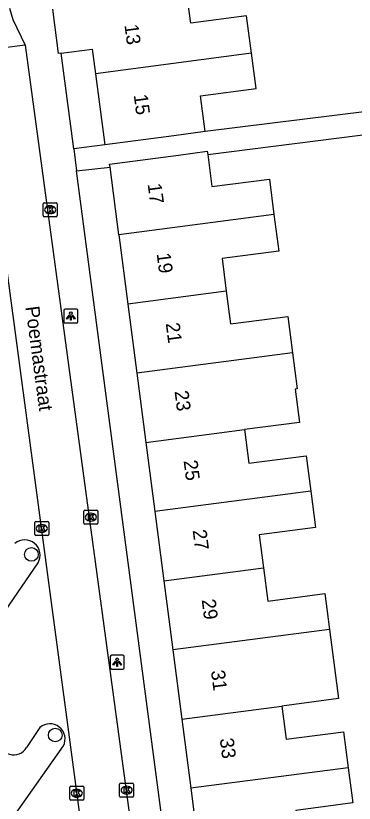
# Model space of a CAD drawing. Extents: x 163150 to 163546, y 380933 to 381635.
# Drawn here: x 163331.7 to 163356, y 381373.6 to 381430.1 of the extents above; entities that cross this region are included whole.
import ezdxf

# ---------------------------------------------------------------- set-up
doc = ezdxf.new("R2010")
doc.units = 0
for name, color, linetype in [('IMGEO_Boom', 7, 'Continuous'), ('IMGEO_Kolk', 7, 'Continuous'), ('IMGEO_Lichtpunt', 7, 'Continuous'), ('IMGEO_Openbare_ruimte_label', 7, 'Continuous'), ('IMGEO_Pand', 7, 'Continuous'), ('IMGEO_Pand_nummerreeks', 7, 'Continuous'), ('IMGEO_Rijbaan_lokaal_open', 7, 'Continuous'), ('IMGEO_Voetpad_open', 7, 'Continuous')]:
    doc.layers.add(name, color=color, linetype=linetype)

msp = doc.modelspace()

# ---------------------------------------------------------------- linework, layer by layer
at = {"layer": 'IMGEO_Boom'}
for centre in [(163332.781, 381391.463), (163334.489, 381378.491)]:
    msp.add_circle(centre, 0.489, dxfattribs=at)
at = {"layer": 'IMGEO_Kolk'}
for p, q in [((163333.628, 381415.788), (163333.628, 381416.64)), ((163333.703, 381416.714), (163334.555, 381416.714)), ((163334.116, 381416.494), (163334.141, 381416.494)), ((163334.629, 381416.64), (163334.629, 381415.788)), ((163334.139, 381415.934), (163334.114, 381415.934)), ((163334.555, 381415.714), (163333.703, 381415.714)), ((163336.548, 381393.714), (163336.548, 381394.566)), ((163336.623, 381394.64), (163337.475, 381394.64)), ((163337.036, 381394.42), (163337.061, 381394.42)), ((163337.549, 381394.566), (163337.549, 381393.714)), ((163333.023, 381392.899), (163333.023, 381393.751)), ((163333.098, 381393.825), (163333.95, 381393.825)), ((163334.024, 381393.751), (163334.024, 381392.899)), ((163337.059, 381393.86), (163337.034, 381393.86)), ((163333.511, 381393.605), (163333.536, 381393.605)), ((163337.475, 381393.64), (163336.623, 381393.64)), ((163333.95, 381392.825), (163333.098, 381392.825)), ((163333.534, 381393.045), (163333.509, 381393.045)), ((163335.537, 381373.885), (163335.537, 381374.737)), ((163335.612, 381374.811), (163336.464, 381374.811)), ((163336.025, 381374.591), (163336.05, 381374.591)), ((163336.538, 381374.737), (163336.538, 381373.885)), ((163339.117, 381374.11), (163339.117, 381374.962)), ((163339.192, 381375.036), (163340.044, 381375.036)), ((163339.605, 381374.816), (163339.63, 381374.816)), ((163340.118, 381374.962), (163340.118, 381374.11)), ((163336.048, 381374.031), (163336.023, 381374.031)), ((163340.044, 381374.036), (163339.192, 381374.036)), ((163339.628, 381374.256), (163339.603, 381374.256)), ((163336.464, 381373.811), (163335.612, 381373.811))]:
    msp.add_line(p, q, dxfattribs=at)
for points in [[(163333.628, 381415.788), (163333.628, 381416.64)], [(163333.703, 381416.714), (163334.555, 381416.714)], [(163333.949, 381416.414), (163334.072, 381416.414), (163334.072, 381416.263), (163334.202, 381416.414), (163334.366, 381416.414), (163334.22, 381416.263), (163334.373, 381416.014), (163334.221, 381416.014), (163334.136, 381416.178), (163334.072, 381416.111), (163334.072, 381416.014), (163333.949, 381416.014), (163333.949, 381416.414)], [(163334.629, 381416.64), (163334.629, 381415.788)], [(163334.555, 381415.714), (163333.703, 381415.714)], [(163336.548, 381393.714), (163336.548, 381394.566)], [(163336.623, 381394.64), (163337.475, 381394.64)], [(163336.869, 381394.34), (163336.992, 381394.34), (163336.992, 381394.189), (163337.122, 381394.34), (163337.286, 381394.34), (163337.14, 381394.189), (163337.293, 381393.94), (163337.141, 381393.94), (163337.056, 381394.104), (163336.992, 381394.037), (163336.992, 381393.94), (163336.869, 381393.94), (163336.869, 381394.34)], [(163337.549, 381394.566), (163337.549, 381393.714)], [(163333.023, 381392.899), (163333.023, 381393.751)], [(163333.098, 381393.825), (163333.95, 381393.825)], [(163334.024, 381393.751), (163334.024, 381392.899)], [(163333.344, 381393.525), (163333.467, 381393.525), (163333.467, 381393.374), (163333.597, 381393.525), (163333.761, 381393.525), (163333.615, 381393.374), (163333.768, 381393.125), (163333.616, 381393.125), (163333.531, 381393.289), (163333.467, 381393.222), (163333.467, 381393.125), (163333.344, 381393.125), (163333.344, 381393.525)], [(163337.475, 381393.64), (163336.623, 381393.64)], [(163333.95, 381392.825), (163333.098, 381392.825)], [(163335.537, 381373.885), (163335.537, 381374.737)], [(163335.612, 381374.811), (163336.464, 381374.811)], [(163336.538, 381374.737), (163336.538, 381373.885)], [(163339.117, 381374.11), (163339.117, 381374.962)], [(163339.192, 381375.036), (163340.044, 381375.036)], [(163339.438, 381374.736), (163339.561, 381374.736), (163339.561, 381374.585), (163339.691, 381374.736), (163339.855, 381374.736), (163339.709, 381374.585), (163339.862, 381374.336), (163339.71, 381374.336), (163339.625, 381374.5), (163339.561, 381374.433), (163339.561, 381374.336), (163339.438, 381374.336), (163339.438, 381374.736)], [(163340.118, 381374.962), (163340.118, 381374.11)], [(163335.858, 381374.511), (163335.981, 381374.511), (163335.981, 381374.36), (163336.111, 381374.511), (163336.275, 381374.511), (163336.129, 381374.36), (163336.282, 381374.111), (163336.13, 381374.111), (163336.045, 381374.275), (163335.981, 381374.208), (163335.981, 381374.111), (163335.858, 381374.111), (163335.858, 381374.511)], [(163340.044, 381374.036), (163339.192, 381374.036)], [(163336.464, 381373.811), (163335.612, 381373.811)]]:
    msp.add_lwpolyline(points, dxfattribs=at)
for centre, start, end in [((163333.705, 381416.638), 91.552, 178.448), ((163333.705, 381416.638), 91.552, 178.448), ((163334.553, 381416.638), 1.552, 88.448), ((163334.553, 381416.638), 1.552, 88.448), ((163333.705, 381415.79), 181.552, 268.448), ((163333.705, 381415.79), 181.552, 268.448), ((163334.553, 381415.79), 271.552, 358.448), ((163334.553, 381415.79), 271.552, 358.448), ((163336.625, 381394.564), 91.552, 178.448), ((163336.625, 381394.564), 91.552, 178.448), ((163337.473, 381394.564), 1.552, 88.448), ((163337.473, 381394.564), 1.552, 88.448), ((163333.1, 381393.749), 91.552, 178.448), ((163333.1, 381393.749), 91.552, 178.448), ((163333.948, 381393.749), 1.552, 88.448), ((163333.948, 381393.749), 1.552, 88.448), ((163336.625, 381393.716), 181.552, 268.448), ((163336.625, 381393.716), 181.552, 268.448), ((163337.473, 381393.716), 271.552, 358.448), ((163337.473, 381393.716), 271.552, 358.448), ((163333.1, 381392.901), 181.552, 268.448), ((163333.1, 381392.901), 181.552, 268.448), ((163333.948, 381392.901), 271.552, 358.448), ((163333.948, 381392.901), 271.552, 358.448), ((163335.614, 381374.735), 91.552, 178.448), ((163335.614, 381374.735), 91.552, 178.448), ((163336.462, 381374.735), 1.552, 88.448), ((163336.462, 381374.735), 1.552, 88.448), ((163339.194, 381374.96), 91.552, 178.448), ((163339.194, 381374.96), 91.552, 178.448), ((163340.042, 381374.96), 1.552, 88.448), ((163340.042, 381374.96), 1.552, 88.448), ((163339.194, 381374.112), 181.552, 268.448), ((163339.194, 381374.112), 181.552, 268.448), ((163340.042, 381374.112), 271.552, 358.448), ((163340.042, 381374.112), 271.552, 358.448), ((163335.614, 381373.887), 181.552, 268.448), ((163335.614, 381373.887), 181.552, 268.448), ((163336.462, 381373.887), 271.552, 358.448), ((163336.462, 381373.887), 271.552, 358.448)]:
    msp.add_arc(centre, 0.0765, start, end, dxfattribs=at)
for centre, major_axis, ratio, start_param, end_param in [((163334.115, 381416.214), (-0.387, 0.002), 0.722429, 4.712389, 7.853982), ((163334.14, 381416.214), (-0.39, 0.002), 0.717154, 1.570796, 4.712389), ((163337.035, 381394.14), (-0.387, 0.002), 0.722429, 4.712389, 7.853982), ((163337.06, 381394.14), (-0.39, 0.002), 0.717154, 1.570796, 4.712389), ((163333.51, 381393.325), (-0.387, 0.002), 0.722429, 4.712389, 7.853982), ((163333.535, 381393.325), (-0.39, 0.002), 0.717154, 1.570796, 4.712389), ((163336.024, 381374.311), (-0.387, 0.002), 0.722429, 4.712389, 7.853982), ((163336.049, 381374.311), (-0.39, 0.002), 0.717154, 1.570796, 4.712389), ((163339.604, 381374.536), (-0.387, 0.002), 0.722429, 4.712389, 7.853982), ((163339.629, 381374.536), (-0.39, 0.002), 0.717154, 1.570796, 4.712389)]:
    msp.add_ellipse(centre, major_axis=major_axis, ratio=ratio, start_param=start_param, end_param=end_param, dxfattribs=at)
at = {"layer": 'IMGEO_Lichtpunt'}
for p, q in [((163336.016, 381409.076), (163335.208, 381409.076)), ((163336.016, 381409.076), (163335.208, 381409.076)), ((163335.114, 381408.981), (163335.114, 381408.174)), ((163335.114, 381408.981), (163335.114, 381408.174)), ((163336.11, 381408.174), (163336.11, 381408.981)), ((163336.11, 381408.174), (163336.11, 381408.981)), ((163335.208, 381408.08), (163336.016, 381408.08)), ((163335.208, 381408.08), (163336.016, 381408.08)), ((163338.447, 381384.131), (163338.447, 381383.324)), ((163338.447, 381384.131), (163338.447, 381383.324)), ((163339.349, 381384.226), (163338.541, 381384.226)), ((163339.349, 381384.226), (163338.541, 381384.226)), ((163339.443, 381383.324), (163339.443, 381384.131)), ((163339.443, 381383.324), (163339.443, 381384.131)), ((163338.541, 381383.23), (163339.349, 381383.23)), ((163338.541, 381383.23), (163339.349, 381383.23))]:
    msp.add_line(p, q, dxfattribs=at)
for points in [[(163335.488, 381408.645), (163335.527, 381408.617), (163335.339, 381408.355), (163335.301, 381408.382), (163335.488, 381408.645)], [(163335.59, 381408.597), (163335.637, 381408.597), (163335.637, 381408.275), (163335.59, 381408.275), (163335.59, 381408.597)], [(163335.7, 381408.617), (163335.738, 381408.644), (163335.925, 381408.382), (163335.886, 381408.354), (163335.7, 381408.617)], [(163338.821, 381383.795), (163338.86, 381383.767), (163338.672, 381383.505), (163338.634, 381383.532), (163338.821, 381383.795)], [(163338.923, 381383.747), (163338.97, 381383.747), (163338.97, 381383.425), (163338.923, 381383.425), (163338.923, 381383.747)], [(163339.033, 381383.767), (163339.071, 381383.794), (163339.258, 381383.532), (163339.219, 381383.504), (163339.033, 381383.767)]]:
    msp.add_lwpolyline(points, dxfattribs=at)
for centre in [(163335.613, 381408.779), (163338.946, 381383.929)]:
    msp.add_circle(centre, 0.0994, dxfattribs=at)
for centre, start, end in [((163335.208, 381408.981), 90, 180), ((163335.208, 381408.981), 90, 180), ((163336.016, 381408.981), 0, 90), ((163336.016, 381408.981), 0, 90), ((163335.208, 381408.174), 180, 270), ((163335.208, 381408.174), 180, 270), ((163336.016, 381408.174), 270, 0), ((163336.016, 381408.174), 270, 360), ((163338.541, 381384.131), 90, 180), ((163338.541, 381384.131), 90, 180), ((163339.349, 381384.131), 0, 90), ((163339.349, 381384.131), 0, 90), ((163338.541, 381383.324), 180, 270), ((163338.541, 381383.324), 180, 270), ((163339.349, 381383.324), 270, 0), ((163339.349, 381383.324), 270, 360)]:
    msp.add_arc(centre, 0.0946, start, end, dxfattribs=at)
at = {"layer": 'IMGEO_Pand'}
for points in [[(163348.587, 381427.446), (163348.23, 381430.14), (163344.231, 381429.611), (163343.93, 381431.892), (163341.967, 381431.632)], [(163334.918, 381427.453), (163334.735, 381427.429), (163334.312, 381430.619)], [(163334.918, 381427.453), (163337.146, 381427.749), (163337.382, 381425.964)], [(163348.587, 381427.446), (163337.382, 381425.964)], [(163345.271, 381421.825), (163344.932, 381424.387), (163348.922, 381424.915), (163348.587, 381427.446)], [(163337.382, 381425.964), (163338.057, 381420.87)], [(163345.271, 381421.825), (163343.014, 381421.526), (163338.057, 381420.87)], [(163338.425, 381419.264), (163338.395, 381419.497), (163343.349, 381420.141), (163345.414, 381420.41), (163345.444, 381420.177)], [(163345.444, 381420.177), (163345.743, 381417.879), (163349.875, 381418.417), (163350.208, 381415.86)], [(163339.057, 381414.409), (163338.425, 381419.264)], [(163350.208, 381415.86), (163339.057, 381414.409)], [(163350.208, 381415.86), (163350.548, 381413.245), (163346.475, 381412.715), (163346.781, 381410.363)], [(163339.057, 381414.409), (163339.703, 381409.442)], [(163346.781, 381410.363), (163339.703, 381409.442)], [(163346.781, 381410.363), (163347.087, 381408.013), (163351.199, 381408.548), (163351.54, 381405.93)], [(163339.703, 381409.442), (163340.35, 381404.474)], [(163351.54, 381405.93), (163340.35, 381404.474)], [(163351.54, 381405.93), (163351.875, 381403.356), (163351.739, 381403.338), (163352.05, 381400.945), (163348.082, 381400.429)], [(163340.35, 381404.474), (163340.996, 381399.507)], [(163340.996, 381399.507), (163348.082, 381400.429)], [(163348.082, 381400.429), (163348.398, 381398.005), (163352.519, 381398.542), (163352.85, 381395.999)], [(163340.996, 381399.507), (163341.643, 381394.54)], [(163352.85, 381395.999), (163341.643, 381394.54)], [(163352.85, 381395.999), (163353.19, 381393.385), (163349.149, 381392.859), (163349.455, 381390.506)], [(163341.643, 381394.54), (163342.289, 381389.573)], [(163342.289, 381389.573), (163349.455, 381390.506)], [(163349.455, 381390.506), (163349.766, 381388.117), (163353.872, 381388.651), (163354.207, 381386.073)], [(163342.289, 381389.573), (163342.936, 381384.606)], [(163354.207, 381386.073), (163342.936, 381384.606)], [(163354.207, 381386.073), (163354.854, 381381.104), (163350.78, 381380.575)], [(163342.936, 381384.606), (163343.582, 381379.638)], [(163343.582, 381379.638), (163350.78, 381380.575)], [(163350.78, 381380.575), (163351.091, 381378.186), (163355.198, 381378.72), (163355.533, 381376.142)], [(163343.582, 381379.638), (163344.228, 381374.671)], [(163355.533, 381376.142), (163344.228, 381374.671)], [(163355.533, 381376.142), (163355.862, 381373.616), (163351.776, 381373.084), (163352.109, 381370.526)], [(163344.228, 381374.671), (163344.89, 381369.587)]]:
    msp.add_lwpolyline(points, dxfattribs=at)
at = {"layer": 'IMGEO_Rijbaan_lokaal_open'}
for points in [[(163331.211, 381430.682), (163331.438, 381429.883), (163332.34, 381428.031)], [(163332.34, 381428.031), (163328.901, 381427.589)], [(163332.34, 381428.031), (163341.003, 381364.082), (163341.054, 381362.862), (163340.886, 381361.766)], [(163337.636, 381362.402), (163328.901, 381427.589)]]:
    msp.add_lwpolyline(points, dxfattribs=at)
at = {"layer": 'IMGEO_Voetpad_open'}
for points in [[(163335.823, 381420.576), (163334.918, 381427.453)], [(163363.825, 381425.828), (163364.034, 381424.153), (163345.271, 381421.825)], [(163345.444, 381420.177), (163364.137, 381422.557), (163364.321, 381421.299)], [(163338.057, 381420.87), (163335.823, 381420.576)], [(163335.823, 381420.576), (163336.029, 381419.012)], [(163336.029, 381419.012), (163338.425, 381419.264)], [(163342.573, 381369.282), (163336.029, 381419.012)], [(163330.007, 381386.141), (163333.266, 381390.863)], [(163333.392, 381379.042), (163332.433, 381377.586)], [(163331.663, 381372.853), (163335.074, 381377.714)]]:
    msp.add_lwpolyline(points, dxfattribs=at)
for centre, radius, start, end in [((163332.303, 381391.405), 1.105, 330.5961, 129.8197), ((163334.101, 381378.211), 1.092, 332.9143, 130.5009), ((163331.499, 381378.186), 1.11, 182.9822, 327.2878)]:
    msp.add_arc(centre, radius, start, end, dxfattribs=at)

# ---------------------------------------------------------------- texts
at = {"layer": 'IMGEO_Openbare_ruimte_label'}
msp.add_text('Poemastraat', height=1, rotation=277.5871, dxfattribs=at).set_placement((163332.346, 381409.231))
at = {"layer": 'IMGEO_Pand_nummerreeks'}
for s, rotation, p in [('13', 277.5456, (163339.459, 381429.481)), ('15', 277.5439, (163340.126, 381424.447)), ('17', 277.4139, (163341.125, 381418.056)), ('19', 277.4145, (163341.773, 381413.065)), ('21', 277.4145, (163342.426, 381408.052)), ('23', 277.4139, (163343.061, 381403.173)), ('25', 277.4145, (163343.71, 381398.182)), ('27', 277.4145, (163344.359, 381393.191)), ('29', 277.4145, (163345.009, 381388.2)), ('31', 277.4139, (163345.674, 381383.097)), ('33', 277.4145, (163346.308, 381378.218))]:
    msp.add_text(s, height=1, rotation=rotation, dxfattribs=at).set_placement(p)

doc.saveas('drawing.dxf')
